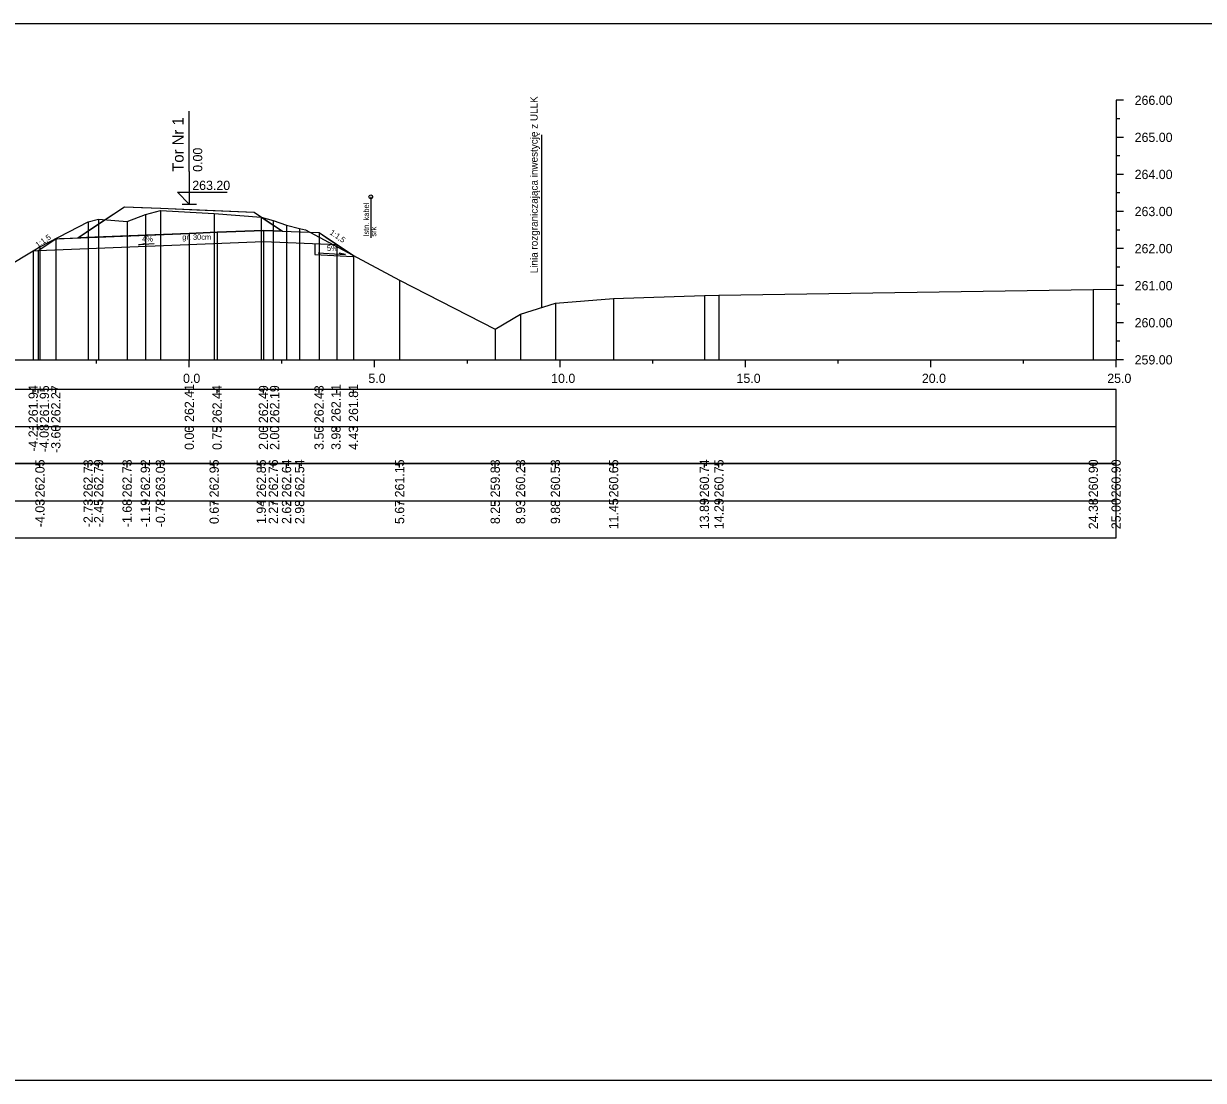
# Model space of a CAD drawing. Extents: x 6516023 to 6560129, y 5513077 to 5529206.
# Drawn here: x 6516889.94 to 6516921.76, y 5513362.79 to 5513391.29 of the extents above; entities that cross this region are included whole.
import ezdxf

# ---------------------------------------------------------------- set-up
doc = ezdxf.new("R2010")
doc.units = 0
for name, color, linetype in [('IR_default', 7, 'Continuous'), ('TOR_PRZEK_P-kable', 7, 'Continuous'), ('TOR_PRZEK_P-komponent', 7, 'Continuous'), ('TOR_PRZEK_P-opisy', 7, 'Continuous'), ('TOR_PRZEK_P-schodkowanie+wymiana', 7, 'Continuous'), ('TOR_PRZEK_P-tabelka istniejace', 7, 'Continuous'), ('TOR_PRZEK_P-tabelka projektowane', 7, 'Continuous'), ('TOR_PRZEK_P-teren istniejacy', 7, 'Continuous'), ('TOR_PRZEK_P-tory projektowane', 7, 'Continuous'), ('TOR_PRZEK_P-uklad odniesienia', 7, 'Continuous'), ('TOR_PRZEK_P-warstwa ochronna I', 7, 'Continuous'), ('TOR_PRZEK_P-warstwa ochronna II', 7, 'Continuous'), ('TOR_PS_T-granica PKP-projektowana', 7, 'Continuous'), ('TOR_PS_T-skarpy projektowane', 7, 'Continuous'), ('TOR_RAMKI-ramka+tabelka 1', 7, 'Continuous')]:
    doc.layers.add(name, color=color, linetype=linetype)

msp = doc.modelspace()

# ---------------------------------------------------------------- linework, layer by layer
at = {"layer": 'IR_default'}
msp.add_lwpolyline([(6516890.331, 5513385.169), (6516890.486, 5513385.272), (6516890.81, 5513385.488), (6516890.846, 5513385.489), (6516890.91, 5513385.492), (6516891.197, 5513385.503), (6516891.402, 5513385.512), (6516891.827, 5513385.795), (6516892.663, 5513386.352), (6516893.123, 5513386.332), (6516893.643, 5513386.31), (6516894.617, 5513386.268), (6516896.159, 5513386.201), (6516896.541, 5513385.946), (6516896.923, 5513385.691), (6516897.391, 5513385.673), (6516897.91, 5513385.652), (6516898.187, 5513385.468), (6516898.548, 5513385.226), (6516898.671, 5513385.145), (6516898.838, 5513385.033)], dxfattribs=at)
at = {"layer": 'TOR_PRZEK_P-kable'}
msp.add_line((6516899.305, 5513386.619), (6516899.305, 5513385.509), dxfattribs=at)
msp.add_circle((6516899.305, 5513386.619), 0.05, dxfattribs=at)
at = {"layer": 'TOR_PRZEK_P-komponent'}
msp.add_lwpolyline([(6516892.663, 5513386.352), (6516893.631, 5513386.31), (6516896.159, 5513386.201), (6516896.923, 5513385.691), (6516896.41, 5513385.712), (6516895.16, 5513385.662), (6516894.41, 5513385.632), (6516891.402, 5513385.512)], close=True, dxfattribs=at)
at = {"layer": 'TOR_PRZEK_P-opisy'}
msp.add_lwpolyline([(6516893.461, 5513385.346), (6516893.043, 5513385.327), (6516893.211, 5513385.355)], dxfattribs=at)
at = {"layer": 'TOR_PRZEK_P-schodkowanie+wymiana'}
for p, q in [((6516897.794, 5513385.357), (6516897.794, 5513385.061)), ((6516897.794, 5513385.061), (6516898.817, 5513385.01))]:
    msp.add_line(p, q, dxfattribs=at)
at = {"layer": 'TOR_PRZEK_P-tabelka istniejace'}
for p, q in [((6516890.381, 5513379.322), (6516890.381, 5513379.422)), ((6516891.682, 5513379.322), (6516891.682, 5513379.422)), ((6516891.965, 5513379.322), (6516891.965, 5513379.422)), ((6516892.733, 5513379.322), (6516892.733, 5513379.422)), ((6516893.225, 5513379.322), (6516893.225, 5513379.422)), ((6516893.631, 5513379.322), (6516893.631, 5513379.422)), ((6516895.081, 5513379.322), (6516895.081, 5513379.422)), ((6516896.351, 5513379.322), (6516896.351, 5513379.422)), ((6516896.676, 5513379.322), (6516896.676, 5513379.422)), ((6516897.033, 5513379.322), (6516897.033, 5513379.422)), ((6516897.385, 5513379.322), (6516897.385, 5513379.422)), ((6516900.082, 5513379.322), (6516900.082, 5513379.422)), ((6516902.662, 5513379.322), (6516902.662, 5513379.422)), ((6516903.345, 5513379.322), (6516903.345, 5513379.422)), ((6516904.286, 5513379.322), (6516904.286, 5513379.422)), ((6516905.856, 5513379.322), (6516905.856, 5513379.422)), ((6516908.304, 5513379.322), (6516908.304, 5513379.422)), ((6516908.697, 5513379.322), (6516908.697, 5513379.422)), ((6516918.795, 5513379.322), (6516918.795, 5513379.422)), ((6516919.41, 5513379.322), (6516919.41, 5513379.422)), ((6516865.61, 5513378.422), (6516919.41, 5513378.422)), ((6516890.381, 5513378.322), (6516890.381, 5513378.422)), ((6516891.682, 5513378.322), (6516891.682, 5513378.422)), ((6516891.965, 5513378.322), (6516891.965, 5513378.422)), ((6516892.733, 5513378.322), (6516892.733, 5513378.422)), ((6516893.225, 5513378.322), (6516893.225, 5513378.422)), ((6516893.631, 5513378.322), (6516893.631, 5513378.422)), ((6516895.081, 5513378.322), (6516895.081, 5513378.422)), ((6516896.351, 5513378.322), (6516896.351, 5513378.422)), ((6516896.676, 5513378.322), (6516896.676, 5513378.422)), ((6516897.033, 5513378.322), (6516897.033, 5513378.422)), ((6516897.385, 5513378.322), (6516897.385, 5513378.422)), ((6516900.082, 5513378.322), (6516900.082, 5513378.422)), ((6516902.662, 5513378.322), (6516902.662, 5513378.422)), ((6516903.345, 5513378.322), (6516903.345, 5513378.422)), ((6516904.286, 5513378.322), (6516904.286, 5513378.422)), ((6516905.856, 5513378.322), (6516905.856, 5513378.422)), ((6516908.304, 5513378.322), (6516908.304, 5513378.422)), ((6516908.697, 5513378.322), (6516908.697, 5513378.422)), ((6516918.795, 5513378.322), (6516918.795, 5513378.422)), ((6516919.41, 5513378.322), (6516919.41, 5513378.422))]:
    msp.add_line(p, q, dxfattribs=at)
for points in [[(6516893.225, 5513386.139), (6516893.225, 5513382.422), (6516893.225, 5513382.292), (6516893.225, 5513382.222)], [(6516893.631, 5513386.252), (6516893.631, 5513382.422), (6516893.631, 5513382.292), (6516893.631, 5513382.222)], [(6516895.081, 5513386.168), (6516895.081, 5513382.422), (6516895.081, 5513382.292), (6516895.081, 5513382.222)], [(6516896.351, 5513386.072), (6516896.351, 5513382.422), (6516896.351, 5513382.292), (6516896.351, 5513382.222)], [(6516891.682, 5513385.947), (6516891.682, 5513382.422), (6516891.682, 5513382.292), (6516891.682, 5513382.222)], [(6516891.965, 5513386.013), (6516891.965, 5513382.422), (6516891.965, 5513382.292), (6516891.965, 5513382.222)], [(6516892.733, 5513385.954), (6516892.733, 5513382.422), (6516892.733, 5513382.292), (6516892.733, 5513382.222)], [(6516896.676, 5513385.983), (6516896.676, 5513382.422), (6516896.676, 5513382.292), (6516896.676, 5513382.222)], [(6516897.033, 5513385.857), (6516897.033, 5513382.422), (6516897.033, 5513382.292), (6516897.033, 5513382.222)], [(6516897.385, 5513385.765), (6516897.385, 5513382.422), (6516897.385, 5513382.292), (6516897.385, 5513382.222)], [(6516890.381, 5513385.273), (6516890.381, 5513382.422), (6516890.381, 5513382.292), (6516890.381, 5513382.222)], [(6516900.082, 5513384.367), (6516900.082, 5513382.422), (6516900.082, 5513382.292), (6516900.082, 5513382.222)], [(6516905.856, 5513383.874), (6516905.856, 5513382.422), (6516905.856, 5513382.292), (6516905.856, 5513382.222)], [(6516908.304, 5513383.961), (6516908.304, 5513382.422), (6516908.304, 5513382.292), (6516908.304, 5513382.222)], [(6516908.697, 5513383.967), (6516908.697, 5513382.422), (6516908.697, 5513382.292), (6516908.697, 5513382.222)], [(6516918.795, 5513384.12), (6516918.795, 5513382.422), (6516918.795, 5513382.292), (6516918.795, 5513382.222)], [(6516919.41, 5513384.123), (6516919.41, 5513382.422), (6516919.41, 5513382.292), (6516919.41, 5513382.222)], [(6516904.286, 5513383.754), (6516904.286, 5513382.422), (6516904.286, 5513382.292), (6516904.286, 5513382.222)], [(6516903.345, 5513383.449), (6516903.345, 5513382.422), (6516903.345, 5513382.292), (6516903.345, 5513382.222)], [(6516902.662, 5513383.047), (6516902.662, 5513382.422), (6516902.662, 5513382.292), (6516902.662, 5513382.222)]]:
    msp.add_lwpolyline(points, dxfattribs=at)
msp.add_lwpolyline([(6516865.61, 5513379.422), (6516865.61, 5513377.422), (6516919.41, 5513377.422), (6516919.41, 5513379.422)], close=True, dxfattribs=at)
at = {"layer": 'TOR_PRZEK_P-tabelka projektowane'}
for p, q in [((6516890.199, 5513381.322), (6516890.199, 5513381.422)), ((6516890.331, 5513381.322), (6516890.331, 5513381.422)), ((6516890.81, 5513381.322), (6516890.81, 5513381.422)), ((6516894.41, 5513381.322), (6516894.41, 5513381.422)), ((6516895.16, 5513381.322), (6516895.16, 5513381.422)), ((6516896.41, 5513381.322), (6516896.41, 5513381.422)), ((6516896.41, 5513381.322), (6516896.41, 5513381.422)), ((6516897.91, 5513381.322), (6516897.91, 5513381.422)), ((6516898.389, 5513381.322), (6516898.389, 5513381.422)), ((6516898.838, 5513381.322), (6516898.838, 5513381.422)), ((6516865.61, 5513380.422), (6516919.41, 5513380.422)), ((6516890.199, 5513380.322), (6516890.199, 5513380.422)), ((6516890.331, 5513380.322), (6516890.331, 5513380.422)), ((6516890.81, 5513380.322), (6516890.81, 5513380.422)), ((6516894.41, 5513380.322), (6516894.41, 5513380.422)), ((6516895.16, 5513380.322), (6516895.16, 5513380.422)), ((6516896.41, 5513380.322), (6516896.41, 5513380.422)), ((6516896.41, 5513380.322), (6516896.41, 5513380.422)), ((6516897.91, 5513380.322), (6516897.91, 5513380.422)), ((6516898.389, 5513380.322), (6516898.389, 5513380.422)), ((6516898.838, 5513380.322), (6516898.838, 5513380.422))]:
    msp.add_line(p, q, dxfattribs=at)
for points in [[(6516890.81, 5513385.488), (6516890.81, 5513382.422), (6516890.81, 5513382.292), (6516890.81, 5513382.222)], [(6516894.41, 5513385.632), (6516894.41, 5513382.422), (6516894.41, 5513382.292), (6516894.41, 5513382.222)], [(6516895.16, 5513385.662), (6516895.16, 5513382.422), (6516895.16, 5513382.292), (6516895.16, 5513382.222)], [(6516896.41, 5513385.712), (6516896.41, 5513382.422), (6516896.41, 5513382.292), (6516896.41, 5513382.222)], [(6516896.41, 5513385.412), (6516896.41, 5513382.422), (6516896.41, 5513382.292), (6516896.41, 5513382.222)], [(6516897.91, 5513385.652), (6516897.91, 5513382.422), (6516897.91, 5513382.292), (6516897.91, 5513382.222)], [(6516890.199, 5513385.164), (6516890.199, 5513382.422), (6516890.199, 5513382.292), (6516890.199, 5513382.222)], [(6516890.331, 5513385.169), (6516890.331, 5513382.422), (6516890.331, 5513382.292), (6516890.331, 5513382.222)], [(6516898.389, 5513385.333), (6516898.389, 5513382.422), (6516898.389, 5513382.292), (6516898.389, 5513382.222)], [(6516898.838, 5513385.033), (6516898.838, 5513382.422), (6516898.838, 5513382.292), (6516898.838, 5513382.222)]]:
    msp.add_lwpolyline(points, dxfattribs=at)
msp.add_lwpolyline([(6516865.61, 5513381.422), (6516865.61, 5513379.422), (6516919.41, 5513379.422), (6516919.41, 5513381.422)], close=True, dxfattribs=at)
at = {"layer": 'TOR_PRZEK_P-teren istniejacy'}
msp.add_lwpolyline([(6516887.184, 5513383.35), (6516890.381, 5513385.273), (6516891.682, 5513385.947), (6516891.965, 5513386.013), (6516892.733, 5513385.954), (6516893.225, 5513386.139), (6516893.631, 5513386.252), (6516895.081, 5513386.168), (6516896.351, 5513386.072), (6516896.676, 5513385.983), (6516897.033, 5513385.857), (6516897.385, 5513385.765), (6516897.544, 5513385.728), (6516900.082, 5513384.367), (6516902.662, 5513383.047), (6516903.345, 5513383.449), (6516904.286, 5513383.754), (6516905.856, 5513383.874), (6516908.304, 5513383.961), (6516908.697, 5513383.967), (6516918.795, 5513384.12), (6516919.41, 5513384.123)], dxfattribs=at)
at = {"layer": 'TOR_PRZEK_P-tory projektowane'}
for p, q in [((6516894.41, 5513387.3), (6516894.41, 5513388.932)), ((6516894.41, 5513387.3), (6516894.41, 5513386.422)), ((6516894.41, 5513386.422), (6516894.091, 5513386.741)), ((6516894.091, 5513386.741), (6516895.435, 5513386.741)), ((6516894.218, 5513386.422), (6516894.602, 5513386.422))]:
    msp.add_line(p, q, dxfattribs=at)
at = {"layer": 'TOR_PRZEK_P-uklad odniesienia'}
for p, q in [((6516919.41, 5513389.222), (6516919.41, 5513382.222)), ((6516919.61, 5513389.222), (6516919.41, 5513389.222)), ((6516919.51, 5513388.722), (6516919.41, 5513388.722)), ((6516919.61, 5513388.222), (6516919.41, 5513388.222)), ((6516919.51, 5513387.722), (6516919.41, 5513387.722)), ((6516919.61, 5513387.222), (6516919.41, 5513387.222)), ((6516919.51, 5513386.722), (6516919.41, 5513386.722)), ((6516919.61, 5513386.222), (6516919.41, 5513386.222)), ((6516919.51, 5513385.722), (6516919.41, 5513385.722)), ((6516919.61, 5513385.222), (6516919.41, 5513385.222)), ((6516919.51, 5513384.722), (6516919.41, 5513384.722)), ((6516919.61, 5513384.222), (6516919.41, 5513384.222)), ((6516919.51, 5513383.722), (6516919.41, 5513383.722)), ((6516919.61, 5513383.222), (6516919.41, 5513383.222)), ((6516919.51, 5513382.722), (6516919.41, 5513382.722)), ((6516869.41, 5513382.222), (6516919.41, 5513382.222)), ((6516891.91, 5513382.122), (6516891.91, 5513382.222)), ((6516894.41, 5513382.022), (6516894.41, 5513382.222)), ((6516896.91, 5513382.122), (6516896.91, 5513382.222)), ((6516899.41, 5513382.022), (6516899.41, 5513382.222)), ((6516901.91, 5513382.122), (6516901.91, 5513382.222)), ((6516904.41, 5513382.022), (6516904.41, 5513382.222)), ((6516906.91, 5513382.122), (6516906.91, 5513382.222)), ((6516909.41, 5513382.022), (6516909.41, 5513382.222)), ((6516911.91, 5513382.122), (6516911.91, 5513382.222)), ((6516914.41, 5513382.022), (6516914.41, 5513382.222)), ((6516916.91, 5513382.122), (6516916.91, 5513382.222)), ((6516919.41, 5513382.022), (6516919.41, 5513382.222)), ((6516919.61, 5513382.222), (6516919.41, 5513382.222))]:
    msp.add_line(p, q, dxfattribs=at)
at = {"layer": 'TOR_PRZEK_P-warstwa ochronna I'}
msp.add_lwpolyline([(6516890.331, 5513385.169), (6516896.41, 5513385.412), (6516898.389, 5513385.333)], dxfattribs=at)
at = {"layer": 'TOR_PRZEK_P-warstwa ochronna II'}
msp.add_lwpolyline([(6516890.199, 5513385.164), (6516890.331, 5513385.169), (6516890.81, 5513385.488), (6516894.41, 5513385.632), (6516895.16, 5513385.662), (6516896.41, 5513385.712), (6516897.91, 5513385.652), (6516898.838, 5513385.033)], dxfattribs=at)
at = {"layer": 'TOR_PS_T-granica PKP-projektowana'}
msp.add_line((6516903.92, 5513383.635), (6516903.92, 5513388.293), dxfattribs=at)
at = {"layer": 'TOR_PS_T-skarpy projektowane'}
msp.add_lwpolyline([(6516897.887, 5513385.106), (6516898.623, 5513385.066), (6516898.45, 5513385.097)], dxfattribs=at)
at = {"layer": 'TOR_RAMKI-ramka+tabelka 1'}
msp.add_lwpolyline([(6516805.96, 5513391.289), (6517053.46, 5513391.289), (6517053.46, 5513362.789), (6516805.96, 5513362.789)], close=True, dxfattribs=at)

# ---------------------------------------------------------------- texts
at = {"layer": 'TOR_PRZEK_P-kable'}
for s, height, p in [('Istn. kabel', 0.14999, (6516899.259, 5513385.545)), ('srk', 0.15, (6516899.454, 5513385.545))]:
    msp.add_text(s, height=height, rotation=90.0511, dxfattribs=at).set_placement(p)
at = {"layer": 'TOR_PRZEK_P-opisy'}
for s, rotation, p in [('1:1,5', 34.0701, (6516890.324, 5513385.242)), ('4%', 0.1515, (6516893.138, 5513385.411)), ('1:1,5', 325.9299, (6516898.186, 5513385.62))]:
    msp.add_text(s, height=0.15, rotation=rotation, dxfattribs=at).set_placement(p)
at = {"layer": 'TOR_PRZEK_P-tabelka istniejace'}
for s, p in [('262.05', (6516890.506, 5513378.512)), ('262.73', (6516891.807, 5513378.513)), ('262.79', (6516892.09, 5513378.514)), ('262.73', (6516892.858, 5513378.513)), ('262.92', (6516893.35, 5513378.515)), ('263.03', (6516893.756, 5513378.513)), ('262.95', (6516895.206, 5513378.512)), ('262.85', (6516896.476, 5513378.512)), ('262.76', (6516896.801, 5513378.513)), ('262.64', (6516897.158, 5513378.514)), ('262.54', (6516897.51, 5513378.514)), ('261.15', (6516900.207, 5513378.512)), ('259.83', (6516902.787, 5513378.513)), ('260.23', (6516903.47, 5513378.513)), ('260.53', (6516904.411, 5513378.513)), ('260.65', (6516905.981, 5513378.512)), ('260.74', (6516908.429, 5513378.514)), ('260.75', (6516908.822, 5513378.512)), ('260.90', (6516918.92, 5513378.514)), ('260.90', (6516919.535, 5513378.514)), ('-4.03', (6516890.506, 5513377.709)), ('-2.73', (6516891.807, 5513377.709)), ('-2.45', (6516892.09, 5513377.708)), ('-1.68', (6516892.858, 5513377.709)), ('-1.19', (6516893.35, 5513377.71)), ('-0.78', (6516893.756, 5513377.709)), ('0.67', (6516895.206, 5513377.793)), ('1.94', (6516896.476, 5513377.794)), ('2.27', (6516896.801, 5513377.793)), ('2.62', (6516897.158, 5513377.795)), ('2.98', (6516897.51, 5513377.793)), ('5.67', (6516900.207, 5513377.793)), ('8.25', (6516902.787, 5513377.792)), ('8.93', (6516903.47, 5513377.793)), ('9.88', (6516904.411, 5513377.793)), ('11.45', (6516905.981, 5513377.652)), ('13.89', (6516908.429, 5513377.654)), ('14.29', (6516908.822, 5513377.654)), ('24.38', (6516918.92, 5513377.653)), ('25.00', (6516919.535, 5513377.654))]:
    msp.add_text(s, height=0.25, rotation=90, dxfattribs=at).set_placement(p)
at = {"layer": 'TOR_PRZEK_P-tabelka projektowane'}
for s, p in [('261.94', (6516890.324, 5513380.514)), ('261.95', (6516890.627, 5513380.51)), ('262.27', (6516890.935, 5513380.514)), ('262.41', (6516894.535, 5513380.548)), ('262.44', (6516895.285, 5513380.514)), ('262.49', (6516896.535, 5513380.514)), ('262.19', (6516896.835, 5513380.514)), ('262.43', (6516898.035, 5513380.513)), ('262.11', (6516898.491, 5513380.548)), ('261.81', (6516898.963, 5513380.548)), ('-4.21', (6516890.324, 5513379.744)), ('-4.08', (6516890.619, 5513379.727)), ('-3.60', (6516890.935, 5513379.71)), ('0.00', (6516894.535, 5513379.793)), ('0.75', (6516895.285, 5513379.792)), ('2.00', (6516896.535, 5513379.793)), ('2.00', (6516896.835, 5513379.793)), ('3.50', (6516898.035, 5513379.793)), ('3.98', (6516898.491, 5513379.793)), ('4.43', (6516898.963, 5513379.793))]:
    msp.add_text(s, height=0.25, rotation=90, dxfattribs=at).set_placement(p)
at = {"layer": 'TOR_PRZEK_P-tory projektowane'}
for s, height, p in [('Tor Nr 1', 0.3, (6516894.256, 5513387.293)), ('0.00', 0.25, (6516894.76, 5513387.292))]:
    msp.add_text(s, height=height, rotation=90, dxfattribs=at).set_placement(p)
msp.add_text('263.20', height=0.25, dxfattribs=at).set_placement((6516894.49, 5513386.802))
at = {"layer": 'TOR_PRZEK_P-uklad odniesienia'}
for s, p in [('266.00', (6516919.91, 5513389.097)), ('265.00', (6516919.91, 5513388.097)), ('264.00', (6516919.91, 5513387.097)), ('263.00', (6516919.91, 5513386.097)), ('262.00', (6516919.91, 5513385.097)), ('261.00', (6516919.91, 5513384.097)), ('260.00', (6516919.91, 5513383.097)), ('259.00', (6516919.91, 5513382.097)), ('0.0', (6516894.241, 5513381.597)), ('5.0', (6516899.241, 5513381.597)), ('10.0', (6516904.171, 5513381.597)), ('15.0', (6516909.171, 5513381.597)), ('20.0', (6516914.171, 5513381.597)), ('25.0', (6516919.171, 5513381.597))]:
    msp.add_text(s, height=0.25, dxfattribs=at).set_placement(p)
at = {"layer": 'TOR_PRZEK_P-warstwa ochronna I'}
msp.add_text('gr. 30cm', height=0.15, dxfattribs=at).set_placement((6516894.219, 5513385.458))
at = {"layer": 'TOR_PS_T-granica PKP-projektowana'}
msp.add_text('Linia rozgraniczająca inwestycję z ULLK', height=0.2, rotation=90.0511, dxfattribs=at).set_placement((6516903.81, 5513384.557))
at = {"layer": 'TOR_PS_T-skarpy projektowane'}
msp.add_text('5%', height=0.1545, dxfattribs=at).set_placement((6516898.12, 5513385.157))

doc.saveas('drawing.dxf')
